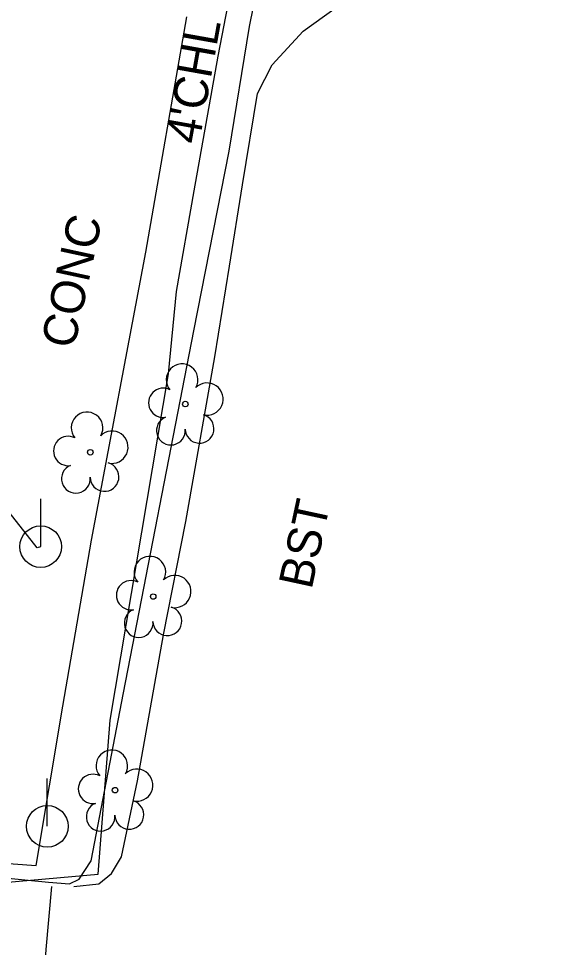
# Model space of a CAD drawing. Extents: x 2100323 to 2109811, y 740376 to 749755.
# Drawn here: x 2106137.5 to 2106200.1, y 742793.5 to 742902.8 of the extents above; entities that cross this region are included whole.
import ezdxf

# ---------------------------------------------------------------- set-up
doc = ezdxf.new("R2010")
doc.units = 0
for name, color, linetype in [('Exist Building', 7, 'Continuous'), ('Exist Other Culture Fence Line', 7, 'Continuous'), ('Exist Other Culture Fence Line Text', 7, 'Continuous'), ('Exist Roads Change in Surface', 7, 'Continuous'), ('Exist Roads EOP Other', 7, 'Continuous'), ('Exist Roads EOP Other Text', 7, 'Continuous'), ('Exist Utilities Power Pole CELL', 7, 'Continuous'), ('Exist Utilities Power UG Cable SUE LOS B', 7, 'Continuous'), ('Exist Vegetation Tree CELL', 7, 'Continuous')]:
    doc.layers.add(name, color=color, linetype=linetype)

msp = doc.modelspace()

# ---------------------------------------------------------------- linework, layer by layer
at = {"layer": 'Exist Building'}
msp.add_lwpolyline([(2106088.98, 742806.54), (2106104.42, 742804.9), (2106125.89, 742802.62), (2106141.03, 742801.16), (2106143.5, 742800.96), (2106144.65, 742801.48), (2106146.05, 742803.67), (2106149.85, 742823.45), (2106158.14, 742866.04), (2106162.29, 742887.21), (2106164.68, 742901.9), (2106168.56, 742921.04)], dxfattribs=at)
at = {"layer": 'Exist Other Culture Fence Line'}
msp.add_lwpolyline([(2106099.64, 742815.11), (2106097.64, 742805.66), (2106118.99, 742802.48), (2106135.8, 742801.09), (2106146.86, 742802.1), (2106148.28, 742820.23), (2106155.13, 742860.99), (2106156.11, 742870.69), (2106158.17, 742882.53), (2106161, 742898.41), (2106166.01, 742924.43), (2106157.91, 742924.79), (2106123.83, 742928.54), (2106108.96, 742929.96), (2106095.92, 742930.49), (2106083.7, 742932.13)], dxfattribs=at)
at = {"layer": 'Exist Roads Change in Surface'}
msp.add_lwpolyline([(2106140.11, 742783.54), (2106140.73, 742793.21), (2106141.42, 742800.65)], dxfattribs=at)
at = {"layer": 'Exist Roads EOP Other'}
for points in [[(2106162.32, 742873.68), (2106163.86, 742883.25), (2106165.61, 742894), (2106167.36, 742897.38), (2106171.01, 742901.35), (2106176.3, 742905.18), (2106181.81, 742907.74), (2106186.61, 742909.17), (2106195.39, 742909.65), (2106210.12, 742911.25), (2106229.29, 742911.7), (2106254.03, 742911.32), (2106277.5, 742910.91), (2106275.31, 742896.16), (2106272.06, 742896.98), (2106269.6, 742898.15), (2106265.91, 742898.88), (2106255.41, 742899.64), (2106234.32, 742900.65), (2106224.67, 742899.92), (2106221.31, 742898.63), (2106220.47, 742896.54), (2106219.65, 742891.91), (2106219.88, 742890.33)], [(2106097.63, 742805.03), (2106097.36, 742802.37), (2106089.22, 742803.24), (2106087.52, 742803.64), (2106086.34, 742805.03), (2106086.49, 742806.43), (2106086.76, 742807.43), (2106088.03, 742807.9), (2106090.73, 742807.44), (2106108.23, 742805.5), (2106125.5, 742804.13), (2106139.56, 742803.11), (2106142.69, 742821.87), (2106146.08, 742841.39), (2106152.48, 742875.33), (2106157.32, 742903.02)], [(2106144.02, 742800.65), (2106146.95, 742800.95), (2106148.45, 742802.17), (2106149.6, 742804.13), (2106151.51, 742813.07), (2106154.55, 742830.25), (2106157.17, 742843.6), (2106160.61, 742863.01), (2106162.32, 742873.68)]]:
    msp.add_lwpolyline(points, dxfattribs=at)
at = {"layer": 'Exist Utilities Power Pole CELL'}
for p, q in [((2106140.1, 742840.65), (2106140.1, 742846.27)), ((2106140.1, 742840.65), (2106140.1, 742840.65)), ((2106140.88, 742807.72), (2106140.88, 742813.35)), ((2106140.88, 742807.72), (2106140.88, 742807.72))]:
    msp.add_line(p, q, dxfattribs=at)
for centre in [(2106140.1, 742840.65), (2106140.88, 742807.72)]:
    msp.add_circle(centre, 2.45, dxfattribs=at)
at = {"layer": 'Exist Utilities Power UG Cable SUE LOS B'}
msp.add_lwpolyline([(2106140.08, 742840.63), (2106139.67, 742840.51), (2106135.97, 742845.26), (2106125.34, 742846.72), (2106127.42, 742845.51)], dxfattribs=at)
at = {"layer": 'Exist Vegetation Tree CELL'}
for p, q in [((2106157.13, 742857.43), (2106157.13, 742857.43)), ((2106145.94, 742851.76), (2106145.94, 742851.76)), ((2106153.35, 742834.77), (2106153.35, 742834.77)), ((2106148.86, 742811.97), (2106148.86, 742811.97))]:
    msp.add_line(p, q, dxfattribs=at)
for centre in [(2106157.13, 742857.43), (2106145.94, 742851.76), (2106153.35, 742834.77), (2106148.86, 742811.97)]:
    msp.add_circle(centre, 0.326, dxfattribs=at)
for centre, radius, start, end in [((2106156.75, 742860.3), 1.86, 330.1651, 219.7134), ((2106159.68, 742858.02), 1.9, 257.1011, 134.1999), ((2106154.53, 742857.58), 1.73, 62.6636, 279.3457), ((2106145.56, 742854.63), 1.86, 330.1651, 219.7134), ((2106158.8, 742854.53), 1.7, 181.2822, 74.56), ((2106155.43, 742854.31), 1.69, 111.5671, 6.231), ((2106148.49, 742852.35), 1.9, 257.1011, 134.1999), ((2106143.34, 742851.91), 1.73, 62.6636, 279.3457), ((2106144.24, 742848.64), 1.69, 111.5671, 6.231), ((2106147.61, 742848.86), 1.7, 181.2822, 74.56), ((2106152.96, 742837.65), 1.86, 330.1651, 219.7134), ((2106150.74, 742834.93), 1.73, 62.6636, 279.3457), ((2106155.89, 742835.36), 1.9, 257.1011, 134.1999), ((2106151.64, 742831.65), 1.69, 111.5671, 6.231), ((2106155.02, 742831.87), 1.7, 181.2822, 74.56), ((2106148.48, 742814.84), 1.86, 330.1651, 219.7134), ((2106146.26, 742812.12), 1.73, 62.6636, 279.3457), ((2106151.41, 742812.56), 1.9, 257.1011, 134.1999), ((2106147.16, 742808.85), 1.69, 111.5671, 6.231), ((2106150.54, 742809.07), 1.7, 181.2822, 74.56)]:
    msp.add_arc(centre, radius, start, end, dxfattribs=at)

# ---------------------------------------------------------------- texts
at = {"layer": 'Exist Other Culture Fence Line Text'}
msp.add_text("4'CHL", height=4, rotation=79.8874, dxfattribs=at).set_placement((2106158.74, 742887.92))
at = {"layer": 'Exist Roads EOP Other Text'}
for s, p in [('CONC', (2106144.03, 742863.81)), ('BST', (2106171.99, 742835.5))]:
    msp.add_text(s, height=4, rotation=77.8136, dxfattribs=at).set_placement(p)

doc.saveas('drawing.dxf')
